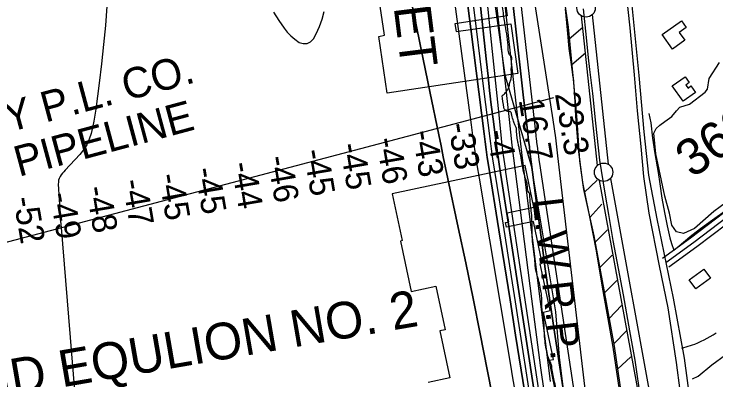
# Model space of a CAD drawing. Extents: x 3419139 to 3457078, y 540382 to 565875.
# Drawn here: x 3439284 to 3441194, y 547475 to 548472 of the extents above; entities that cross this region are included whole.
import ezdxf

# ---------------------------------------------------------------- set-up
doc = ezdxf.new("R2010")
doc.units = 0
for name, color, linetype in [('V-BLDG-OTLN', 7, 'Continuous'), ('V-CHAN-NAID', 7, 'Continuous'), ('V-FLOD-BASE', 7, 'Continuous'), ('V-LEVE-TOET', 7, 'Continuous'), ('V-RIVR-EDGE', 7, 'Continuous'), ('V-RIVR-RANG', 7, 'Continuous'), ('V-ROAD-CNTR', 7, 'Continuous'), ('V-RRAP-FSHR', 7, 'Continuous'), ('V-RRAP-RVMT', 7, 'Continuous'), ('V-RRAP-RVMT-IDEN', 7, 'Continuous'), ('V-SITE-VEGE', 7, 'Continuous'), ('V-SURV-IDEN', 7, 'Continuous'), ('V-SURV-LINE', 7, 'Continuous'), ('V-TOPO-DPTH', 7, 'Continuous'), ('V-TOPO-MAJR', 7, 'Continuous'), ('V-TOPO-MINR', 7, 'Continuous'), ('V-TOPO-SHOR', 7, 'Continuous'), ('V-TOPO-WATR', 7, 'Continuous'), ('V-TOPO-WATR-IDEN', 7, 'Continuous'), ('V-UTIL-IDEN', 7, 'Continuous'), ('V-UTIL-LINE', 7, 'Continuous')]:
    doc.layers.add(name, color=color, linetype=linetype)

msp = doc.modelspace()

# ---------------------------------------------------------------- linework, layer by layer
at = {"layer": 'V-BLDG-OTLN'}
for points in [[(3441075.4, 548375.9), (3441047.6, 548415.4), (3441100.6, 548452.9), (3441113.2, 548435.1), (3441094.2, 548421.7), (3441109.6, 548400)], [(3441104.9, 548234.4), (3441075.2, 548276.4), (3441109.8, 548300.9), (3441121.2, 548284.8), (3441112, 548278.3), (3441117.9, 548270), (3441126, 548275.7), (3441138.4, 548258.2)], [(3441121.1, 547748.1), (3441160.6, 547777.2), (3441178.9, 547752.4), (3441139.4, 547723.3)]]:
    msp.add_lwpolyline(points, close=True, dxfattribs=at)
at = {"layer": 'V-FLOD-BASE'}
for points in [[(3440832.8, 548485.5), (3440841.1, 548407.2), (3440846, 548352.4), (3440849.6, 548320.8)], [(3440849.6, 548320.8), (3440857.6, 548255.4), (3440866.4, 548174.3), (3440877.5, 548073.5), (3440891.2, 547984.2), (3440901.9, 547925.7), (3440913.6, 547855.1), (3440928.2, 547778.8), (3440941.7, 547707.2), (3440958.3, 547609), (3440973, 547529.2), (3440988.3, 547422.2)]]:
    msp.add_lwpolyline(points, dxfattribs=at)
at = {"layer": 'V-LEVE-TOET'}
for points in [[(3440947.4, 548543.1), (3440959.2, 548434.1), (3440971.5, 548305.9)], [(3440805.3, 548300), (3440800.6, 548334.4), (3440794.8, 548378.1), (3440789.6, 548428.9), (3440784.4, 548485.5)], [(3440805.3, 548300), (3440808.9, 548248), (3440812, 548193.7), (3440818.7, 548103.2), (3440830.6, 548013), (3440847.7, 547928.7), (3440867.8, 547826.7), (3440884.4, 547727.8), (3440897.3, 547656.8), (3440912.9, 547564), (3440934.1, 547423.5)], [(3440971.5, 548305.9), (3440979.2, 548208.2), (3440989.3, 548111.2), (3440996.9, 548029), (3441011.1, 547928.9), (3441039.7, 547785.7), (3441063.3, 547671.3), (3441085.5, 547522.4), (3441105.7, 547370.4), (3441116, 547228.8), (3441127.8, 547106.1), (3441134.7, 546966.8), (3441148.5, 546844.1), (3441158.3, 546679.2), (3441169.9, 546528.1), (3441185.1, 546379), (3441204.1, 546245.7), (3441228.6, 546097.5), (3441251.2, 545966.9), (3441271, 545850.6)]]:
    msp.add_lwpolyline(points, dxfattribs=at)
at = {"layer": 'V-RIVR-EDGE'}
for points in [[(3440612.2, 548249.1), (3440617.5, 548253.7), (3440624.5, 548261.8), (3440629.5, 548269.9), (3440632.3, 548276.5), (3440632.3, 548282.5), (3440636.2, 548292.4), (3440636.9, 548298.4), (3440637.7, 548303.7), (3440637.3, 548315.3), (3440636.6, 548322.7), (3440638.1, 548327.6), (3440638.1, 548332.9), (3440638.1, 548338.2), (3440637.8, 548344.5), (3440636.4, 548357.6), (3440633.6, 548359), (3440631.5, 548362.2), (3440628.4, 548386.5), (3440619.3, 548448.2), (3440612.8, 548490.8), (3440607.2, 548521.2), (3440606.5, 548542)], [(3440897, 546602.5), (3440897.4, 546612), (3440897.8, 546621.1), (3440897.8, 546625.4), (3440896.4, 546628.9), (3440894.6, 546631.4), (3440893.9, 546634.5), (3440896.1, 546641.9), (3440896.8, 546648.6), (3440896.8, 546655.7), (3440896.8, 546660.6), (3440893.7, 546667.3), (3440892.3, 546672.2), (3440892.3, 546677.5), (3440892.3, 546681.8), (3440892.7, 546685.6), (3440892.7, 546688.5), (3440892.7, 546696.2), (3440892.7, 546701.8), (3440891.3, 546703.3), (3440888.8, 546705), (3440884.6, 546710.7), (3440877.3, 546726.2), (3440870.9, 546739.6), (3440865, 546761.8), (3440858.4, 546784.7), (3440853.5, 546809.4), (3440848.6, 546824.9), (3440841.3, 546846.4), (3440839.5, 546855.6), (3440836.4, 546867.6), (3440832.9, 546882.1), (3440829.4, 546893), (3440828, 546900.4), (3440827.7, 546907.1), (3440829.8, 546912), (3440829.5, 546919.1), (3440827, 546936), (3440825.3, 546951.8), (3440825.7, 546966.3), (3440817.7, 547010.7), (3440811.4, 547042.1), (3440806.2, 547066.1), (3440803.4, 547084.4), (3440801.7, 547102.4), (3440799.7, 547127), (3440794.4, 547154.2), (3440791.3, 547172.5), (3440790.6, 547180.3), (3440789.6, 547197.2), (3440787.9, 547218), (3440785.8, 547232.8), (3440781, 547256.1), (3440773.3, 547283.2), (3440766.6, 547307.2), (3440764.5, 547315.3), (3440762.5, 547330.1), (3440761.8, 547342.8), (3440761.5, 547359.3), (3440760.8, 547363.9), (3440759, 547371.3), (3440755.9, 547382.6), (3440754.9, 547390), (3440754.9, 547396.4), (3440754.9, 547400.9), (3440757, 547415), (3440760.9, 547428.8), (3440760.6, 547436.9), (3440758.9, 547447.8), (3440755.1, 547469), (3440747.7, 547506.7), (3440746, 547518.3), (3440742.9, 547524.3), (3440737.9, 547535.2), (3440733.4, 547554.3), (3440729.6, 547575.1), (3440726.5, 547622.7), (3440724.8, 547645.6), (3440722, 547659.7), (3440720.3, 547676.6), (3440719.7, 547704.8), (3440716.9, 547722.4), (3440712.4, 547743.6), (3440706.4, 547764), (3440703.3, 547777.8), (3440701.9, 547793.3), (3440699.2, 547816.5), (3440695.4, 547845.8), (3440694, 547872.2), (3440693.4, 547911), (3440691.4, 547935.3), (3440687.9, 547972.7), (3440686.2, 547983.6), (3440682.7, 547988.5), (3440681.3, 547995.2), (3440679.9, 548009.7), (3440676.1, 548023.1), (3440668.1, 548054.5), (3440664.2, 548079.8), (3440658.7, 548105.6), (3440656.6, 548116.5), (3440655.2, 548122.9), (3440653.4, 548131.7), (3440651.7, 548149.6), (3440650, 548162.7), (3440646.8, 548169.7), (3440643.3, 548179.6), (3440638.5, 548196.2), (3440634.9, 548205.4), (3440633.5, 548206.1), (3440630.4, 548206.4), (3440625.1, 548206.8), (3440620.9, 548209.6), (3440617.7, 548213.5), (3440616.7, 548217.4), (3440612.2, 548249.1)]]:
    msp.add_spline(points, degree=3, dxfattribs=at)
at = {"layer": 'V-ROAD-CNTR'}
for points in [[(3440956.6, 548577.1), (3440983.9, 548304.6), (3440997.6, 548150.4), (3441010.7, 548032.5), (3441032.8, 547913.9), (3441077.2, 547697.4), (3441107.8, 547534.3), (3441121.8, 547426.9), (3441140.8, 547211.9), (3441158.2, 546954.7), (3441175.6, 546745.5), (3441192.9, 546572.6), (3441208.3, 546411.1), (3441231.2, 546234.9), (3441272.8, 546004.9), (3441300.8, 545854)], [(3441048.4, 547807.1), (3441124.3, 547862.3), (3441287.3, 547985.8), (3441562.4, 548197)], [(3441057.2, 547795), (3441133.3, 547850.2), (3441296.4, 547973.9), (3441571.6, 548185.1)], [(3441066, 547782.8), (3441142.2, 547838.2), (3441305.5, 547961.9), (3441580.7, 548173.2)], [(3441100.8, 547561.7), (3441106.7, 547563.5), (3441112.7, 547565.3), (3441118.6, 547567.1), (3441124.6, 547569), (3441130.5, 547570.9), (3441136.4, 547572.7), (3441145, 547576.5), (3441153.6, 547580.5), (3441162, 547584.6), (3441170.3, 547589), (3441178.5, 547593.6), (3441186.6, 547598.4), (3441194.5, 547603.4)]]:
    msp.add_lwpolyline(points, dxfattribs=at)
at = {"layer": 'V-RRAP-FSHR'}
for p, q in [((3440794.6, 548403.8), (3440831.6, 548435.6)), ((3440801.5, 548334.1), (3440838.6, 548365.9)), ((3440835.1, 547985.9), (3440870.6, 548019.4)), ((3440850.5, 547917.6), (3440883.6, 547953.5)), ((3440864.8, 547849.1), (3440899.1, 547883.9)), ((3440877.5, 547780.2), (3440911.8, 547815.1)), ((3440890.2, 547711.4), (3440924.5, 547746.2)), ((3440903.2, 547642.6), (3440937.3, 547677.5)), ((3440916.1, 547573.8), (3440950.2, 547608.7)), ((3440926.3, 547504.6), (3440961.9, 547538))]:
    msp.add_line(p, q, dxfattribs=at)
for points in [[(3439977.8, 552420.6), (3440106.4, 551780.9), (3440172.3, 551404.3), (3440232, 551110), (3440392.8, 550607.1), (3440489.2, 549894.4), (3440511.6, 549607.3), (3440513.8, 549359.3), (3440532, 548929.5), (3440619.8, 548305.6), (3440691.1, 548058.6), (3440757.3, 547660.9), (3440767.5, 547537.4), (3440783.9, 547406), (3441072.2, 545849.7)], [(3440754.4, 548849.6), (3440764.7, 548717.6), (3440769.3, 548594), (3440791.4, 548435.6), (3440806.5, 548284.5), (3440806.6, 548283)], [(3440769.3, 548594), (3440791.4, 548435.6), (3440806.5, 548284.5), (3440815.6, 548182.4), (3440822.6, 548071.4), (3440834, 547993.6), (3440861.5, 547867.3), (3440888.6, 547720.2), (3440917.3, 547567.4), (3440936.9, 547431), (3440951.5, 547356.1), (3440969.4, 547255), (3440975.6, 547132), (3440982.3, 546936.8), (3440995.6, 546764.5), (3441005.6, 546561.6), (3441025.2, 546397.4), (3441051.2, 546243.6), (3441085.4, 546045.5), (3441114.7, 545849.9)], [(3440832.4, 548004.3), (3440834, 547993.6), (3440861.5, 547867.3), (3440888.6, 547720.2), (3440917.3, 547567.4), (3440928.9, 547486.7)]]:
    msp.add_lwpolyline(points, dxfattribs=at)
at = {"layer": 'V-RRAP-RVMT'}
for p, q in [((3440674.5, 548058.9), (3440313, 547981.5)), ((3440698.6, 547945.4), (3440674.5, 548058.9)), ((3440313, 547981.5), (3440340.4, 547854.7)), ((3440626, 547929.8), (3440698.6, 547945.4)), ((3440630.5, 547906.1), (3440626, 547929.8)), ((3440621.2, 547904.2), (3440630.5, 547906.1)), ((3440623.9, 547890.8), (3440621.2, 547904.2)), ((3440697.1, 547906.7), (3440623.9, 547890.8)), ((3440720.8, 547792.7), (3440697.1, 547906.7)), ((3440340.4, 547854.7), (3440335.3, 547853.1)), ((3440335.3, 547853.1), (3440364.8, 547716.2)), ((3440716, 547791.6), (3440720.8, 547792.7)), ((3440742.9, 547664.2), (3440716, 547791.6)), ((3440364.8, 547716.2), (3440431.7, 547730.4)), ((3440431.7, 547730.4), (3440457.3, 547612)), ((3440724.5, 547660), (3440742.9, 547664.2)), ((3440751.6, 547531.2), (3440724.5, 547660)), ((3440457.3, 547612), (3440442.7, 547608.8)), ((3440442.7, 547608.8), (3440470.1, 547480.8)), ((3440740.2, 547529), (3440751.6, 547531.2)), ((3440756.8, 547449.6), (3440740.2, 547529)), ((3440470.1, 547480.8), (3440411, 547468.2))]:
    msp.add_line(p, q, dxfattribs=at)
msp.add_lwpolyline([(3440606.4, 548605.8), (3440626.3, 548466.7), (3440483.7, 548444.9), (3440487.3, 548423.6), (3440635.5, 548444.7), (3440655.1, 548309.9), (3440299, 548256.3), (3440276.5, 548410.7), (3440292.6, 548413.6), (3440272.2, 548548.6)], dxfattribs=at)
at = {"layer": 'V-SITE-VEGE'}
for p, q in [((3441175.3, 548295.6), (3441203.8, 548339.6)), ((3441171, 548266.6), (3441175.3, 548295.6)), ((3441122, 548226.3), (3441164.3, 548258.8)), ((3441164.3, 548258.8), (3441171, 548266.6)), ((3441087, 548207.7), (3441096, 548217.9)), ((3441096, 548217.9), (3441122, 548226.3)), ((3441073.7, 548192.6), (3441087, 548207.7)), ((3441041.6, 548169.1), (3441054.9, 548178.8)), ((3441054.9, 548178.8), (3441073.7, 548192.6)), ((3441024.7, 548146.9), (3441031.3, 548159.5)), ((3441031.3, 548159.5), (3441041.6, 548169.1)), ((3441030.6, 548090.7), (3441024.7, 548146.9)), ((3441055, 547975.4), (3441030.6, 548090.7)), ((3441262.7, 547988.8), (3441187.7, 547934)), ((3441067.6, 547929.5), (3441055, 547975.4)), ((3441187.7, 547934), (3441135.1, 547887.1)), ((3441074.2, 547896.9), (3441067.6, 547929.5)), ((3441086.2, 547878.7), (3441074.2, 547896.9)), ((3441105.5, 547873.9), (3441086.2, 547878.7)), ((3441135.1, 547887.1), (3441105.5, 547873.9))]:
    msp.add_line(p, q, dxfattribs=at)
at = {"layer": 'V-SURV-LINE'}
for points in [[(3440871.3, 548059.1), (3440827.7, 548466.7)], [(3440857.5, 548469.9), (3440901.1, 548062.3)], [(3440996.4, 547365.2), (3440877.2, 548018.5)], [(3440906.7, 548023.9), (3441025.9, 547370.6)]]:
    msp.add_lwpolyline(points, dxfattribs=at)
for centre in [(3440840.5, 548488.1), (3440888.4, 548040.8)]:
    msp.add_circle(centre, 25, dxfattribs=at)
at = {"layer": 'V-TOPO-DPTH'}
for points in [[(3440511.7, 548881.3), (3440569.5, 548341.4), (3440573.8, 548302.3), (3440578.2, 548263.3), (3440582.8, 548224.3), (3440587.6, 548185.3), (3440595.6, 548120.8), (3440596.5, 548114.1), (3440597.4, 548107.3), (3440598.4, 548100.5), (3440599.4, 548093.8), (3440608, 548038), (3440613.3, 548003.3), (3440618.6, 547968.7), (3440623.9, 547934.1), (3440629.3, 547899.4), (3440709.3, 547379.6)], [(3440511.7, 548881.3), (3440569.5, 548341.4), (3440573.8, 548302.3), (3440578.2, 548263.3), (3440582.8, 548224.3), (3440587.6, 548185.3), (3440595.6, 548120.8), (3440596.5, 548114.1), (3440597.4, 548107.3), (3440598.4, 548100.5), (3440599.4, 548093.8), (3440608, 548038), (3440613.3, 548003.3), (3440618.6, 547968.7), (3440623.9, 547934.1), (3440629.3, 547899.4), (3440709.3, 547379.6)], [(3440726.9, 547445.2), (3440717.9, 547507.9), (3440709.2, 547570.6), (3440700.8, 547633.4), (3440692.7, 547696.1), (3440648.5, 548044.1), (3440644.1, 548079.2), (3440639.8, 548114.4), (3440635.8, 548149.6), (3440631.8, 548184.8), (3440572.3, 548727.6)], [(3440726.9, 547445.2), (3440717.9, 547507.9), (3440709.2, 547570.6), (3440700.8, 547633.4), (3440692.7, 547696.1), (3440648.5, 548044.1), (3440644.1, 548079.2), (3440639.8, 548114.4), (3440635.8, 548149.6), (3440631.8, 548184.8), (3440572.3, 548727.6)], [(3440647.3, 547445.9), (3440641.6, 547480.5), (3440635.9, 547515.2), (3440550.6, 548025), (3440544.7, 548061.2), (3440539.1, 548097.5), (3440533.8, 548133.7), (3440528.7, 548170.1), (3440462, 548666.2)], [(3440647.3, 547445.9), (3440641.6, 547480.5), (3440635.9, 547515.2), (3440550.6, 548025), (3440544.7, 548061.2), (3440539.1, 548097.5), (3440533.8, 548133.7), (3440528.7, 548170.1), (3440462, 548666.2)], [(3440360.9, 548526.1), (3440379.4, 548437.5), (3440397.7, 548348.8), (3440415.9, 548260.2), (3440439.9, 548142.6), (3440446, 548112.7), (3440452.2, 548082.8), (3440458.4, 548053), (3440464.7, 548023.2), (3440493, 547890.1), (3440513.3, 547793.7), (3440533.2, 547697.2), (3440552.5, 547600.6), (3440571.5, 547503.9), (3440601, 547352.1)], [(3440601, 547352.1), (3440571.5, 547503.9), (3440552.5, 547600.6), (3440533.2, 547697.2), (3440513.3, 547793.7), (3440493, 547890.1), (3440464.7, 548023.2), (3440458.4, 548053), (3440452.2, 548082.8), (3440446, 548112.7), (3440439.9, 548142.6), (3440415.9, 548260.2), (3440397.7, 548348.8), (3440379.4, 548437.5), (3440360.9, 548526.1)], [(3440688, 547350.3), (3440664, 547502.1), (3440648.9, 547597.5), (3440633.7, 547692.9), (3440618.5, 547788.3), (3440603.3, 547883.7), (3440575.1, 548059.8), (3440571.8, 548081.1), (3440568.6, 548102.4), (3440565.7, 548123.8), (3440562.9, 548145.2), (3440526.8, 548431), (3440516.1, 548516.9)], [(3440516.1, 548516.9), (3440526.8, 548431), (3440562.9, 548145.2), (3440565.7, 548123.8), (3440568.6, 548102.4), (3440571.8, 548081.1), (3440575.1, 548059.8), (3440603.3, 547883.7), (3440618.5, 547788.3), (3440633.7, 547692.9), (3440648.9, 547597.5), (3440664, 547502.1), (3440688, 547350.3)], [(3440640.6, 548511.5), (3440647.7, 548446.5), (3440654.9, 548381.6), (3440662.2, 548316.7), (3440669.6, 548251.8), (3440681.7, 548147), (3440683.2, 548134.5), (3440684.7, 548122), (3440686.2, 548109.5), (3440687.8, 548097), (3440706.6, 547949.6), (3440718, 547863.5), (3440729.7, 547777.4), (3440742, 547691.4), (3440754.7, 547605.5), (3440788.2, 547384.6)]]:
    msp.add_lwpolyline(points, dxfattribs=at)
at = {"layer": 'V-TOPO-MAJR'}
for points in [[(3439536.9, 548493), (3439532.7, 548440.5), (3439527.8, 548388.2), (3439522.2, 548335.9), (3439515.9, 548283.7), (3439506.8, 548212.9), (3439504.4, 548196.2), (3439501.5, 548179.5), (3439498.1, 548163), (3439494.3, 548146.5), (3439489, 548130.7), (3439482.2, 548115.7), (3439473.3, 548101.9), (3439462.9, 548088.9), (3439423.1, 548046.3), (3439419.5, 548042.2), (3439416, 548037.9), (3439412.8, 548033.4), (3439409.8, 548028.7), (3439407.5, 548023.8), (3439405.7, 548018.8), (3439404.9, 548013.5), (3439404.7, 548008.1), (3439409.8, 547924.4), (3439410.4, 547916), (3439410.9, 547907.5), (3439411.5, 547899.1), (3439412.2, 547890.7), (3439456.5, 547347)], [(3439990.3, 548476.5), (3440004.5, 548453.8), (3440018.8, 548433.5), (3440027.8, 548422.2), (3440037.5, 548411.8), (3440048.4, 548402.7), (3440060.1, 548394.4), (3440071.3, 548391), (3440081.6, 548391), (3440090.7, 548396), (3440098.9, 548404.3), (3440106.2, 548417.6), (3440115.5, 548437.4), (3440123, 548457.6), (3440127.6, 548478.7)]]:
    msp.add_lwpolyline(points, dxfattribs=at)
at = {"layer": 'V-TOPO-MINR'}
for points in [[(3440728.7, 547339.6), (3440622.6, 548040.6), (3440620.9, 548052.1), (3440619.2, 548063.6), (3440617.6, 548075.2), (3440616, 548086.8), (3440614.5, 548098.3), (3440613, 548109.9), (3440611.7, 548121.5), (3440610.4, 548133.1), (3440602, 548213.9), (3440596.7, 548265.9), (3440591.3, 548317.9), (3440585.9, 548369.9), (3440580.5, 548421.9), (3440526, 548951.4)], [(3440821.1, 547360.8), (3440714.8, 548064.6), (3440713.3, 548074.8), (3440711.8, 548084.9), (3440710.4, 548095.1), (3440709, 548105.3), (3440706.8, 548122.6), (3440706.2, 548127.2), (3440706, 548128.7), (3440704.5, 548141.9), (3440703.5, 548150), (3440702.6, 548158.1), (3440701.7, 548166.2), (3440700.7, 548174.4), (3440612.6, 548952.8)], [(3440846.8, 547373.2), (3440764.1, 548085.1), (3440761, 548109.7), (3440757.9, 548134.3), (3440754.4, 548158.9), (3440750.7, 548183.4), (3440635.6, 548922.1)], [(3440709.3, 547379.6), (3440629.3, 547899.4), (3440623.9, 547934.1), (3440618.6, 547968.7), (3440613.3, 548003.3), (3440608, 548038), (3440599.4, 548093.8), (3440598.4, 548100.5), (3440597.4, 548107.3), (3440596.5, 548114.1), (3440595.6, 548120.8), (3440587.6, 548185.3), (3440582.8, 548224.3), (3440578.2, 548263.3), (3440573.8, 548302.3), (3440569.5, 548341.4), (3440511.7, 548881.3)], [(3440647.3, 547445.9), (3440641.6, 547480.5), (3440635.9, 547515.2), (3440550.6, 548025), (3440544.7, 548061.2), (3440539.1, 548097.5), (3440533.8, 548133.7), (3440528.7, 548170.1), (3440462, 548666.2)], [(3440360.9, 548526.1), (3440379.4, 548437.5), (3440397.7, 548348.8), (3440415.9, 548260.2), (3440439.9, 548142.6), (3440446, 548112.7), (3440452.2, 548082.8), (3440458.4, 548053), (3440464.7, 548023.2), (3440493, 547890.1), (3440513.3, 547793.7), (3440533.2, 547697.2), (3440552.5, 547600.6), (3440571.5, 547503.9), (3440601, 547352.1)], [(3440688, 547350.3), (3440664, 547502.1), (3440648.9, 547597.5), (3440633.7, 547692.9), (3440618.5, 547788.3), (3440603.3, 547883.7), (3440575.1, 548059.8), (3440571.8, 548081.1), (3440568.6, 548102.4), (3440565.7, 548123.8), (3440562.9, 548145.2), (3440526.8, 548431), (3440516.1, 548516.9)], [(3440698.5, 547364.8), (3440648.1, 547687.5), (3440637.3, 547757.1), (3440626.4, 547826.6), (3440615.5, 547896.2), (3440604.6, 547965.7), (3440587.2, 548076.8), (3440585.1, 548090.8), (3440583, 548104.9), (3440581.1, 548118.9), (3440579.3, 548133), (3440562.3, 548268.2), (3440552.2, 548349.9), (3440542.4, 548431.6), (3440532.9, 548513.3)], [(3440743.6, 547471), (3440739.8, 547500.7), (3440668.7, 548071.4), (3440665.8, 548094.9), (3440663, 548118.3), (3440660.2, 548141.8), (3440657.5, 548165.2), (3440629.3, 548413.3), (3440619.1, 548505.2)], [(3440788.2, 547384.6), (3440754.7, 547605.5), (3440742, 547691.4), (3440729.7, 547777.4), (3440718, 547863.5), (3440706.6, 547949.6), (3440687.8, 548097), (3440686.2, 548109.5), (3440684.7, 548122), (3440683.2, 548134.5), (3440681.7, 548147), (3440669.6, 548251.8), (3440662.2, 548316.7), (3440654.9, 548381.6), (3440647.7, 548446.5), (3440640.6, 548511.5)]]:
    msp.add_lwpolyline(points, dxfattribs=at)
at = {"layer": 'V-TOPO-SHOR'}
for points in [[(3441011.4, 548201), (3441016.7, 548175.7), (3441021.2, 548133.1), (3441027.7, 548092), (3441036.7, 548040.4), (3441040.9, 548009.5), (3441047, 547969.8), (3441054.1, 547931.2), (3441060.9, 547895.1), (3441068.8, 547862.2), (3441073.1, 547846.9), (3441079.7, 547828.7), (3441088.3, 547835.6), (3441105.3, 547850.6), (3441128.3, 547869.2), (3441151.6, 547887.5), (3441184.2, 547911.6), (3441219, 547936), (3441252.6, 547963.3), (3441290.9, 547991.9), (3441296.6, 547995.5)], [(3441130.4, 547478.1), (3441145.1, 547485.1), (3441182.8, 547516), (3441219.6, 547543.7), (3441279.5, 547590), (3441305.6, 547610.9), (3441339.4, 547636.9), (3441378.9, 547667.8), (3441408.8, 547691.4), (3441444.6, 547720.6), (3441482.3, 547749.6), (3441518.3, 547777.7), (3441548.7, 547801.6), (3441585.5, 547831.6), (3441615.3, 547852.4), (3441635.3, 547867.5)]]:
    msp.add_lwpolyline(points, dxfattribs=at)
at = {"layer": 'V-TOPO-WATR'}
msp.add_lwpolyline([(3440726.9, 547445.2), (3440717.9, 547507.9), (3440709.2, 547570.6), (3440700.8, 547633.4), (3440692.7, 547696.1), (3440648.5, 548044.1), (3440644.1, 548079.2), (3440639.8, 548114.4), (3440635.8, 548149.6), (3440631.8, 548184.8), (3440572.3, 548727.6)], dxfattribs=at)
at = {"layer": 'V-UTIL-LINE'}
msp.add_line((3438068.9, 547535.3), (3440753.1, 548244.4), dxfattribs=at)

# ---------------------------------------------------------------- texts
at = {"layer": 'V-CHAN-NAID'}
msp.add_text('SUGARLAND EQULION NO. 2', height=100, rotation=9.7945, dxfattribs=at).set_placement((3438557.9, 547306.9))
at = {"layer": 'V-RIVR-RANG'}
for s, rotation, p in [('23.3', 279.4183, (3440755.6, 548254.4)), ('16.7', 279.4183, (3440657, 548237.8)), ('-33', 279.733, (3440464.8, 548171.2)), ('-43', 279.733, (3440366.8, 548151)), ('-4', 279.733, (3440569.5, 548152.2)), ('-46', 279.733, (3440268.7, 548131.3)), ('-45', 279.733, (3440169.8, 548116.2)), ('-45', 279.733, (3440071.2, 548099.6)), ('-44', 279.733, (3439874.3, 548064.6)), ('-46', 279.733, (3439972.9, 548081.5)), ('-45', 279.733, (3439775.4, 548049.8)), ('-45', 279.733, (3439676.8, 548033.2)), ('-47', 279.733, (3439578, 548017.7)), ('-48', 279.733, (3439479.7, 547999)), ('-52', 279.733, (3439281.8, 547970)), ('-49', 279.733, (3439381.2, 547981.6))]:
    msp.add_text(s, height=67, rotation=rotation, dxfattribs=at).set_placement(p)
at = {"layer": 'V-RRAP-RVMT-IDEN'}
msp.add_text('REVET', height=100, rotation=277.1412, dxfattribs=at).set_placement((3440282.8, 548763.3))
at = {"layer": 'V-SURV-IDEN'}
msp.add_text('3626+11.7', height=100, rotation=34.6682, dxfattribs=at).set_placement((3441129.2, 548022.8))
at = {"layer": 'V-TOPO-WATR-IDEN'}
msp.add_text('L.W.R.P.', height=83, rotation=276.6512, dxfattribs=at).set_placement((3440694.3, 547967.5))
at = {"layer": 'V-UTIL-IDEN'}
for s, rotation, p in [('MONTEREY P.L. CO.', 15.0294, (3438732.3, 548004.7)), ('1-6" GAS PIPELINE', 15.0427, (3438818.4, 547899.4))]:
    msp.add_text(s, height=83, rotation=rotation, dxfattribs=at).set_placement(p)

doc.saveas('drawing.dxf')
